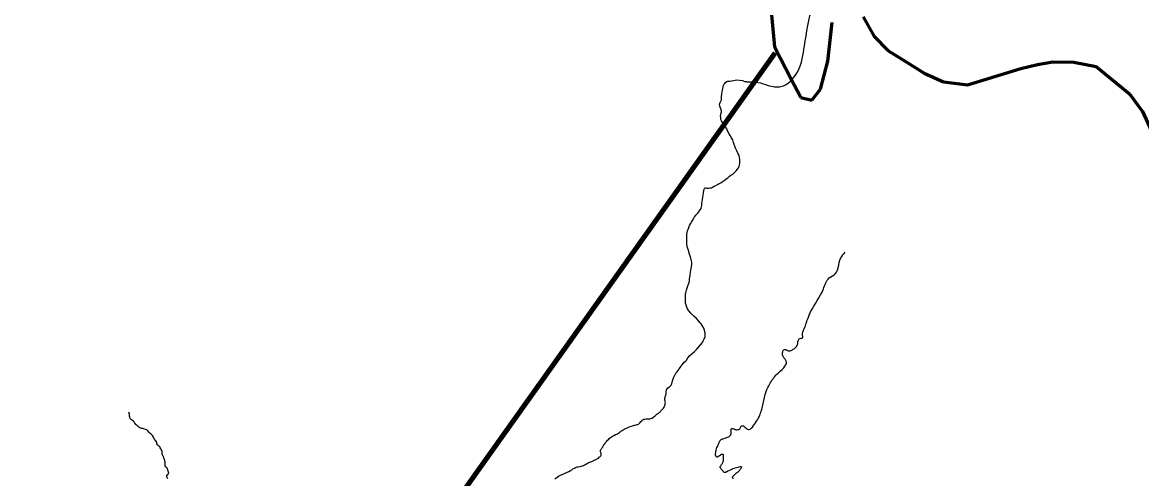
# Model space of a CAD drawing. Extents: x 553962 to 842807, y 8883888 to 9032388.
# Drawn here: x 703625 to 717768, y 8964314 to 8970081 of the extents above; entities that cross this region are included whole.
import ezdxf

# ---------------------------------------------------------------- set-up
doc = ezdxf.new("R2010")
doc.units = 0
doc.header["$LTSCALE"] = 200
doc.linetypes.add('LONG_DASH_SHORT_DASH', pattern=[9.9, 6, -1.2, 1.5, -1.2])
for name, color, linetype, lineweight in [('24', 7, 'Continuous', 25), ('7', 7, 'LONG_DASH_SHORT_DASH', 60), ('9', 7, 'Continuous', 90)]:
    doc.layers.add(name, color=color, linetype=linetype, lineweight=lineweight)

msp = doc.modelspace()

# ---------------------------------------------------------------- linework, layer by layer
at = {"layer": '24'}
for points in [[(712690, 8968326.5), (712690.3, 8968347.4), (712687.7, 8968373.4), (712681.1, 8968396.6), (712670.7, 8968420.3), (712652.7, 8968457.2), (712635.7, 8968489.6), (712630.2, 8968501.8), (712618.7, 8968536.4), (712612.4, 8968563.2), (712607.7, 8968581.2), (712602.5, 8968594.8), (712582.9, 8968625.7), (712571.7, 8968645.8), (712556.8, 8968667.7), (712550.1, 8968679.4), (712536.4, 8968711.4), (712526.2, 8968733.8), (712504.6, 8968767.7), (712488.9, 8968793.2), (712481.3, 8968803.6), (712470.9, 8968814.8), (712457.3, 8968837.7), (712452.4, 8968855.4), (712449, 8968868.7), (712448.2, 8968908.5), (712449.5, 8968918.2), (712455.2, 8968939), (712459.4, 8968952.5), (712458.9, 8968964.7), (712457.1, 8968975.7), (712452.6, 8968990.5), (712442.7, 8969009.5), (712437.8, 8969020.8), (712436.7, 8969027), (712435.9, 8969046.5), (712437.7, 8969054.3), (712441.6, 8969067.1), (712447.9, 8969077), (712452.6, 8969085.3), (712457.3, 8969101), (712459.4, 8969116.1), (712459.2, 8969139.7), (712464.6, 8969179.8), (712468.8, 8969203.8), (712475.9, 8969243.4), (712486.1, 8969286.9), (712490, 8969295), (712495.5, 8969304.8), (712515.6, 8969325.4), (712535.4, 8969337.4), (712546.3, 8969339.7), (712566.2, 8969339.7), (712586.8, 8969343.1), (712612.1, 8969347.5), (712654.3, 8969353), (712686.3, 8969352.2), (712723.6, 8969346.3), (712751, 8969335.6), (712759.6, 8969332.7), (712773.7, 8969331.9), (712781.3, 8969330.9), (712808.4, 8969328.7)], [(712191.7, 8967711.2), (712200.9, 8967729.7), (712202.5, 8967733.4), (712209.5, 8967765.4), (712210.5, 8967781.3), (712212.4, 8967793.3), (712218.1, 8967841.4), (712223.9, 8967871.9), (712226.8, 8967890.7), (712231.7, 8967931.5), (712234.9, 8967950.2), (712241.1, 8967974.7), (712244.5, 8967981.5), (712250, 8967986.4), (712254.2, 8967989), (712260.7, 8967989.8), (712272.7, 8967986.4), (712281.8, 8967985.6), (712298.5, 8967986.2), (712318.1, 8967989.3), (712330.9, 8967991.9), (712343.6, 8967997.4), (712367.4, 8968008.8), (712388.5, 8968021.1), (712416.3, 8968035.5), (712431.5, 8968043.6), (712450, 8968054.8), (712468.2, 8968066.3), (712491.7, 8968082.7), (712508.9, 8968095.7), (712514.9, 8968101.2), (712528.9, 8968113.6), (712541.7, 8968122.4), (712558.6, 8968135.7), (712577.2, 8968148), (712594.1, 8968160.2), (712604.8, 8968167.2), (712626.6, 8968188), (712644.6, 8968206), (712660.5, 8968224.8), (712673, 8968242.2), (712683.5, 8968264.3), (712688.2, 8968281), (712689.2, 8968296.1), (712690, 8968326.5)], [(712046.7, 8967486.3), (712056.6, 8967515.1), (712068, 8967536.8), (712085.3, 8967563.8), (712094.3, 8967578.9), (712108.4, 8967604.9), (712114.9, 8967617.8), (712124.7, 8967632.2), (712136.2, 8967644.8), (712162, 8967671.2), (712191.7, 8967711.2)], [(712010.1, 8966662.7), (712013.6, 8966680.7), (712018.3, 8966697.9), (712026.1, 8966724.5), (712034.9, 8966749.9), (712041.8, 8966770), (712048.3, 8966786.7), (712051.1, 8966796), (712053.9, 8966805.4), (712055.1, 8966820.5), (712056.4, 8966835.5), (712060.8, 8966868), (712061.7, 8966875.3), (712063.1, 8966891.8), (712067.3, 8966924.5), (712071.5, 8966948.2), (712079.1, 8966989.8), (712083.9, 8967030.2), (712084.2, 8967050), (712082.3, 8967065.3), (712071.5, 8967099), (712054.8, 8967152.1), (712043.2, 8967196.6), (712031.2, 8967236.3), (712025.9, 8967255.3), (712022.9, 8967266.6), (712021.3, 8967275.1), (712020.1, 8967289.9), (712021.3, 8967318.5), (712021.8, 8967333), (712019.9, 8967363), (712020.8, 8967382), (712022.9, 8967404.1), (712025.7, 8967426.3), (712030.2, 8967447.9), (712034.5, 8967455.4), (712046.7, 8967486.3)], [(711759.8, 8965408.9), (711762.8, 8965437.7), (711772.3, 8965449.9), (711782, 8965460.1), (711801.8, 8965475.1), (711812, 8965483.4), (711818.1, 8965490.2), (711822.9, 8965496.2), (711826.4, 8965502.4), (711831.9, 8965516.8), (711836.6, 8965535), (711844.2, 8965561.3), (711853.7, 8965587.6), (711862.3, 8965606.9), (711878.9, 8965640.7), (711881.7, 8965647.3), (711893.7, 8965658.9), (711907.8, 8965676), (711921, 8965693.7), (711937.6, 8965716.8), (711948.9, 8965735.5), (711961.2, 8965752.8), (711979.2, 8965774.9), (711988.2, 8965784.6), (712003.5, 8965798), (712011.1, 8965805.6), (712017.1, 8965812.5), (712033.5, 8965840.7), (712059.2, 8965870.5), (712089.4, 8965897), (712119.3, 8965922.3), (712146.4, 8965950.7), (712192.1, 8966005.7), (712217.5, 8966036.2), (712228.7, 8966055.3), (712241.9, 8966080.2), (712247.9, 8966092.2), (712251.6, 8966102.6), (712253.4, 8966114.4), (712253.2, 8966120.2), (712253.4, 8966136.1), (712252.7, 8966157.1), (712250.2, 8966169.6), (712246, 8966192.4), (712235.8, 8966214.5), (712215.5, 8966249.6), (712202.1, 8966269.7), (712191.2, 8966283.1), (712173.9, 8966303.2), (712143.5, 8966337.1), (712111.7, 8966366.2), (712091.6, 8966383.7), (712072.8, 8966403.6), (712045.8, 8966436.3), (712030.5, 8966459.8), (712020.8, 8966479.7), (712012.2, 8966506.2), (712007.8, 8966519.2), (712005.3, 8966533.7), (712003.9, 8966547.6), (712002.7, 8966566.2), (712003.7, 8966600.8), (712005.5, 8966632), (712006.5, 8966651.9), (712010.1, 8966662.7)], [(711099.7, 8964859.2), (711120.7, 8964869.8), (711134.7, 8964876.2), (711147.4, 8964883.5), (711161, 8964892.7), (711174.5, 8964903), (711187.8, 8964912.1), (711202.9, 8964922.2), (711217, 8964931.3), (711230.3, 8964939.3), (711239.5, 8964943.7), (711247.4, 8964948.7), (711265.6, 8964957.7), (711286, 8964966.3), (711305.5, 8964973.4), (711334.1, 8964982.8), (711358.9, 8964988.4), (711381.9, 8964993.7), (711392.8, 8964996.2), (711403.7, 8965000), (711411.9, 8965003.8), (711419, 8965010.9), (711432, 8965024.8), (711439.7, 8965034.5), (711450.9, 8965046), (711456.2, 8965052.5), (711466, 8965058.7), (711477.8, 8965064.3), (711491.9, 8965066.9), (711508.5, 8965068.4), (711519.7, 8965068.4), (711532, 8965068.8), (711539, 8965068.8), (711545.8, 8965068.8), (711552.3, 8965069.7), (711564.4, 8965073), (711580.7, 8965080), (711598.1, 8965090.7), (711608.4, 8965097.7), (711619.6, 8965107.5), (711630.5, 8965116.6), (711636.6, 8965123.5), (711642.2, 8965128), (711652.5, 8965134.4), (711664.9, 8965142.4), (711673.5, 8965148.9), (711679.4, 8965154.8), (711686.5, 8965163.6), (711692.4, 8965171.9), (711702.1, 8965181.3), (711711.6, 8965189), (711715.2, 8965192.5), (711719.9, 8965197.2), (711725.5, 8965204.8), (711734.4, 8965219), (711739.7, 8965228.7), (711743.5, 8965239), (711746.5, 8965248.2), (711748.2, 8965257.3), (711748.8, 8965265), (711750.3, 8965277.4), (711749.5, 8965286.2), (711747.7, 8965295.9), (711745, 8965307.4), (711743.6, 8965319.8), (711745.3, 8965332.2), (711748.9, 8965344.8), (711753.3, 8965359.9), (711757.7, 8965374.3), (711758.6, 8965382), (711758.9, 8965390.2), (711759.8, 8965401.7), (711759.8, 8965408.9)], [(705462, 8964317), (705454, 8964323.8), (705449.7, 8964336.7), (705451.5, 8964350), (705458.7, 8964361.9), (705468.1, 8964370.6), (705473.4, 8964382.4), (705470.6, 8964396.2), (705466.6, 8964409.2), (705463.8, 8964422), (705458.7, 8964433.7), (705454.1, 8964445.5), (705446.7, 8964456.5), (705436.3, 8964463.7), (705427.9, 8964475.5), (705427.5, 8964488.9), (705430.3, 8964502), (705430.9, 8964516), (705426.8, 8964529), (705424.1, 8964541.7), (705419.9, 8964553.7), (705415.7, 8964565.5), (705411.4, 8964578.6), (705408.1, 8964592.5), (705401.5, 8964603.7), (705395.9, 8964616.2), (705392.6, 8964629.3), (705391.6, 8964643), (705390.5, 8964656.5), (705385.8, 8964668.8), (705380.1, 8964681.2), (705374, 8964692.3), (705367.4, 8964703.5), (705359.7, 8964714.5), (705350.4, 8964723.6), (705340.7, 8964731.8), (705331.4, 8964740.9), (705324.3, 8964754.5), (705324.1, 8964767.8), (705318.9, 8964779.2), (705311.5, 8964790.4), (705302.1, 8964801.5), (705294.8, 8964811.6), (705289.5, 8964823), (705282.6, 8964834.3), (705277.5, 8964846), (705270.7, 8964857.2), (705262.2, 8964867.1), (705252.3, 8964876.4), (705240.9, 8964883.8), (705231.1, 8964892.9), (705222.1, 8964902.5), (705213.5, 8964912.7), (705203.7, 8964921.9), (705193.6, 8964930.3), (705180.4, 8964933.5), (705169.9, 8964940.5), (705158.2, 8964945), (705145.8, 8964948.7), (705132.4, 8964948.5), (705119.9, 8964950.6), (705108.2, 8964956.4), (705096.8, 8964963.6), (705087, 8964971.5), (705077.6, 8964979.9), (705068.8, 8964989.5), (705059.7, 8964999.7), (705050, 8965008.9), (705041.6, 8965019.5), (705036.2, 8965031.3), (705028.3, 8965041.6), (705016.9, 8965048.5), (705002.3, 8965055.8), (704992.8, 8965064.7), (704987, 8965075.9), (704982.4, 8965089.2), (704979.4, 8965101.5), (704977.2, 8965114.3), (704976.5, 8965127.2), (704973.7, 8965140.4), (704971.5, 8965153.2)], [(712421.5, 8964748.8), (712426.5, 8964761.1), (712431.3, 8964771.9), (712434.6, 8964780.6), (712440.2, 8964790.3), (712447.7, 8964800.3), (712455, 8964807.6), (712460, 8964811.5), (712466.4, 8964814.6), (712475.8, 8964817), (712489.2, 8964821.2), (712503.7, 8964825.6), (712514.6, 8964829.5), (712524.9, 8964832.9), (712536.6, 8964836.8), (712547.2, 8964841.8), (712554.2, 8964846), (712560.1, 8964850.4), (712564, 8964853.5), (712568.7, 8964858.5), (712572.9, 8964864.1), (712575.7, 8964869.4), (712578.2, 8964875.8), (712581, 8964882.2), (712582.1, 8964887.8), (712582.1, 8964894.2), (712581.8, 8964899.4), (712580.7, 8964907.5), (712579.6, 8964916.1), (712579, 8964925.6), (712579, 8964931.7), (712580.2, 8964935.9), (712583.5, 8964940.6), (712587.1, 8964943.4), (712590.5, 8964945.7), (712596.1, 8964946.2), (712603.6, 8964945.7), (712610, 8964944.3), (712614.8, 8964942.3), (712619.8, 8964939.8), (712624.8, 8964937.3), (712628.9, 8964935.6), (712634.8, 8964933.4), (712643.5, 8964931.5), (712654.6, 8964931.5), (712665.8, 8964933.1), (712678, 8964937), (712685.3, 8964940.7), (712689.2, 8964944.3), (712694.8, 8964952.1), (712700.1, 8964960.4), (712705.4, 8964969.6), (712709.6, 8964975.5), (712715.7, 8964980), (712719, 8964982.2), (712724.1, 8964983), (712728.5, 8964983), (712732.4, 8964981.6), (712735.5, 8964979.4), (712742.2, 8964975.2), (712751.4, 8964968.5), (712759.2, 8964961.6), (712771.2, 8964950.7), (712778.7, 8964943.7), (712788.8, 8964939.7)], [(710352.3, 8964308), (710365.6, 8964319.5), (710381.8, 8964332.8), (710398.6, 8964344), (710415.8, 8964353.7), (710432, 8964361.1), (710465.5, 8964376), (710498.9, 8964391), (710528.1, 8964404.3), (710549.6, 8964416.4), (710567.2, 8964426.9), (710581.1, 8964436), (710600.6, 8964447), (710615.1, 8964454.3), (710633.7, 8964461.1), (710652, 8964463.5), (710671.7, 8964467.6), (710688.3, 8964470.8), (710699.5, 8964474.7), (710713.8, 8964479.8), (710728.9, 8964486.9), (710742.8, 8964493.1), (710755.2, 8964500.7), (710762.2, 8964506.3), (710768.7, 8964511), (710780, 8964516), (710789.1, 8964519.9), (710804.5, 8964525.5), (710822.7, 8964530.8), (710837.2, 8964537.9), (710856, 8964546), (710870.1, 8964554), (710881.6, 8964561.9), (710894.9, 8964569.9), (710903.8, 8964573.7), (710914.7, 8964583.2), (710923, 8964589.9), (710931.2, 8964597.6), (710935.3, 8964602.9), (710939.2, 8964609.1), (710940.1, 8964615.3), (710940.2, 8964623.8), (710938.7, 8964629.9), (710936.9, 8964636.7), (710933.1, 8964645), (710930.7, 8964651.2), (710929.2, 8964656.8), (710928.9, 8964662.4), (710929.8, 8964669.2), (710931.9, 8964675.1), (710935.4, 8964682.7), (710941.9, 8964691.8), (710946.3, 8964697.5), (710953.8, 8964707.1), (710960.9, 8964717.7), (710970, 8964730.7), (710977.7, 8964744), (710983.9, 8964754.9), (710990.4, 8964766.4), (710997.2, 8964774.6), (711004.6, 8964783.2), (711020.6, 8964799.3), (711033.6, 8964812.3), (711045.1, 8964823.8), (711055.7, 8964832.3), (711067.5, 8964840.6), (711082.3, 8964849.4), (711099.7, 8964859.2)], [(712479.6, 8964525.8), (712481.6, 8964533.3), (712482.7, 8964541.1), (712483.2, 8964550.3), (712483.8, 8964560.5), (712484.4, 8964573.6), (712485, 8964582.2), (712485, 8964591.4), (712483.8, 8964606.2), (712483.8, 8964613.4), (712481.3, 8964617.1), (712476.6, 8964619.3), (712470.7, 8964620.7), (712463.8, 8964620.1), (712458.8, 8964618.2), (712448.8, 8964612.1), (712441, 8964607), (712432.3, 8964600.3), (712421.7, 8964591.7), (712415, 8964587.8), (712409.2, 8964587.2), (712402.8, 8964586.4), (712395.8, 8964588.6), (712390.5, 8964592.3), (712388.2, 8964598.1), (712386, 8964605.4), (712385.2, 8964611.2), (712385.5, 8964621.5), (712384.9, 8964634), (712386.1, 8964646), (712388.3, 8964661.9), (712392.7, 8964675.6), (712396.7, 8964690.6), (712401.4, 8964706.8), (712407.8, 8964721.5), (712415.9, 8964737.1), (712421.5, 8964748.8)], [(712604.8, 8964311.1), (712605.3, 8964314.4), (712604.8, 8964319.7), (712603.1, 8964323), (712600.9, 8964325.8), (712599.2, 8964330.3), (712598.7, 8964334.2), (712599.8, 8964337.5), (712601.4, 8964341.7), (712604.8, 8964346.2), (712609.8, 8964350.6), (712615.1, 8964355.3), (712628.8, 8964366.5), (712638.3, 8964375.4), (712650.5, 8964385.2), (712660.2, 8964393.8), (712668.8, 8964401), (712677.8, 8964410), (712689.8, 8964422.2), (712696.5, 8964430.3), (712701.5, 8964436.7), (712709.8, 8964445.6), (712713.5, 8964450.3), (712715.4, 8964457), (712715.4, 8964460.9), (712711.8, 8964463.2), (712705.1, 8964464), (712695.6, 8964462.3), (712680.3, 8964458.4), (712665.5, 8964456.2), (712648, 8964452.2), (712631.8, 8964446.9), (712615.9, 8964442.5), (712600.6, 8964435.8), (712589.1, 8964429.9), (712577.4, 8964424.3), (712558.7, 8964416), (712538.9, 8964407.9), (712520.6, 8964397.3), (712515, 8964394), (712505.5, 8964390.7), (712498, 8964389.8), (712492.4, 8964391.2), (712489.6, 8964393.4), (712484, 8964400.1), (712478.7, 8964408.2), (712470.1, 8964417.7), (712462, 8964426), (712455.8, 8964435.5), (712450.5, 8964442.2), (712446.1, 8964449.4), (712443.3, 8964455.6), (712443.3, 8964460.6), (712443.3, 8964465.3), (712443.9, 8964467.8), (712445.3, 8964471.7), (712448.9, 8964477), (712453.4, 8964484), (712460.3, 8964494.3), (712466.2, 8964501), (712472.6, 8964510.7), (712476.2, 8964517.7), (712479.6, 8964525.8)]]:
    msp.add_lwpolyline(points, dxfattribs=at)
for points in [[(712808.4, 8969328.7), (712919.9, 8969322.8), (713050.3, 8969283.7), (713210.1, 8969269.8), (713421.9, 8969461.2), (713507.8, 8969785.2), (713611.3, 8970290), (713710.5, 8970556), (713756, 8970671), (713844.9, 8971036.8), (713896, 8971286.1), (714036.6, 8971490.7), (714335.6, 8971975.9), (714439.2, 8972202.6), (714548.2, 8972369.4), (714774.9, 8972667.5), (714944, 8972914.8), (715048.1, 8973090.5)], [(712788.8, 8964939.7), (712810, 8964936.4), (712849.2, 8964965.8), (712942.3, 8965114.4), (712988, 8965263.1), (713022.3, 8965413.3), (713069.7, 8965512.9), (713157.9, 8965633.8), (713246.1, 8965715.4), (713280.3, 8965792.2), (713237.9, 8965855.9), (713229.7, 8965902.9), (713239.5, 8965932.3), (713254.2, 8965947.1), (713278.7, 8965940.5), (713308.1, 8965930.7), (713347.3, 8965937.3), (713384.8, 8965963.4), (713415.9, 8965999.3), (713425.7, 8966043.5), (713442, 8966081), (713468.1, 8966087.6), (713484.5, 8966095.8), (713482.8, 8966135), (713497.5, 8966192.2), (713549.8, 8966334.3), (713585.7, 8966420.9), (713746.6, 8966711.8), (713820.1, 8966850.6), (713901.8, 8966907.8), (713934.4, 8966981.3), (713967.1, 8967103.9), (714024.2, 8967177.4)]]:
    msp.add_spline(points, degree=3, dxfattribs=at)
at = {"layer": '7'}
for points in [[(713033.8, 8970779.8), (713131.2, 8969771.7), (713339.8, 8969363.5), (713461.5, 8969132.7), (713602.6, 8969096.1), (713709.9, 8969236.6), (713801.3, 8969589.2), (713858.6, 8970083.5)], [(714248.1, 8970150.8), (714387.4, 8969902.2)], [(714387.4, 8969902.2), (714562.6, 8969724), (714791.2, 8969580.7), (715019.8, 8969437.3), (715266.3, 8969329.2), (715566.5, 8969291.3), (716240, 8969497.5), (716452.6, 8969548.7), (716647.3, 8969582.3), (716912.5, 8969580.1), (717194.9, 8969524.6), (717616.1, 8969176.7), (717779.5, 8968954.6), (717981.6, 8968510.6), (718255.9, 8967518.7), (718550, 8966774), (718899, 8966240.8), (719126.6, 8965991.5), (719265.4, 8965689.9), (719369.1, 8965406.3), (719491, 8965193.2), (719658.3, 8965140.1)]]:
    msp.add_lwpolyline(points, dxfattribs=at)
at = {"layer": '9'}
msp.add_lwpolyline([(691582, 8951218.7), (697371.2, 8956056), (705081.2, 8958366.8), (713138.6, 8969695)], dxfattribs=at)

doc.saveas('drawing.dxf')
